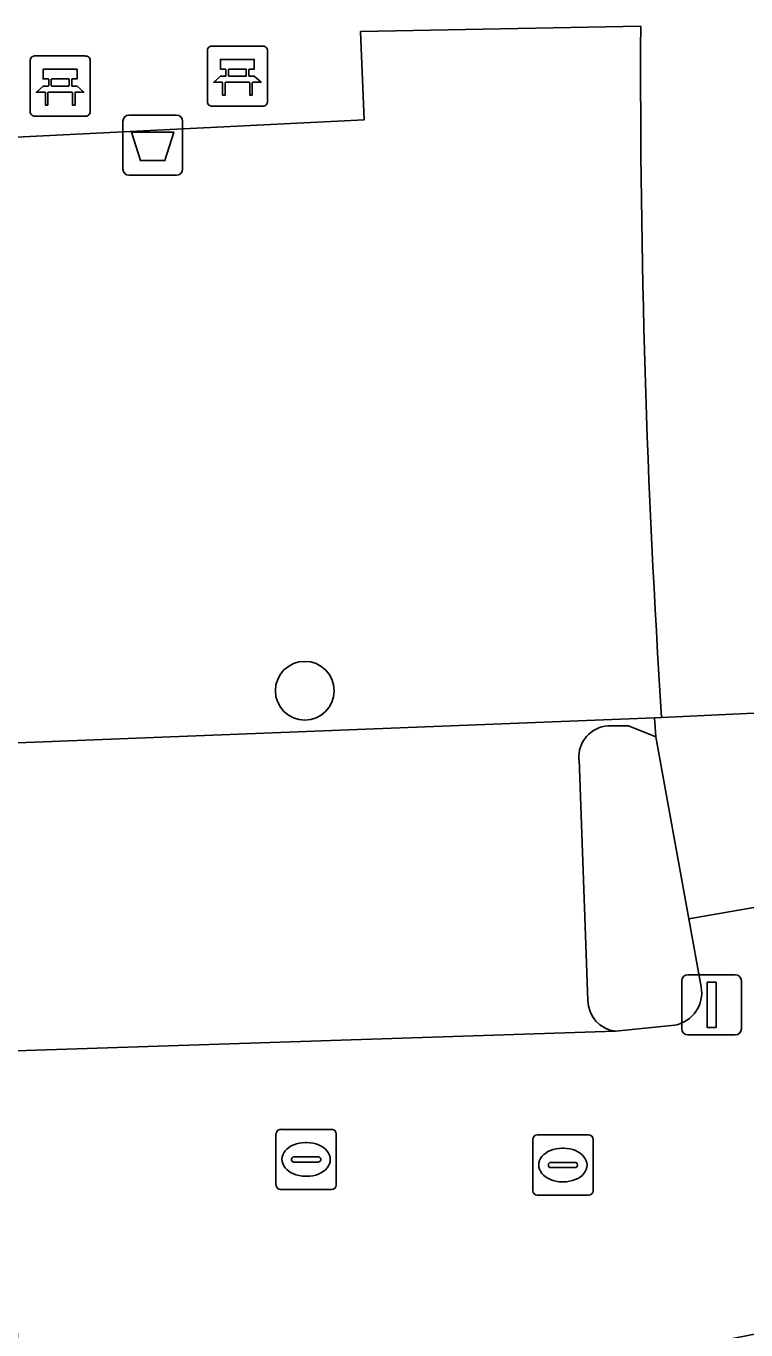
# Model space of a CAD drawing. Extents: x 162250 to 162661, y 380743 to 381606.
# Drawn here: x 162391.63 to 162403.59, y 381116.65 to 381138.32 of the extents above; entities that cross this region are included whole.
import ezdxf

# ---------------------------------------------------------------- set-up
doc = ezdxf.new("R2010")
doc.units = 0
for name, color, linetype in [('IMGEO_Afvalbak', 7, 'Continuous'), ('IMGEO_Bank', 7, 'Continuous'), ('IMGEO_Boom', 7, 'Continuous'), ('IMGEO_Groenvoorziening', 7, 'Continuous'), ('IMGEO_Kolk', 7, 'Continuous'), ('IMGEO_Lichtmast', 7, 'Continuous'), ('IMGEO_Parkeervlak_open', 7, 'Continuous'), ('IMGEO_Rioolput', 7, 'Continuous'), ('IMGEO_Voetpad_gesloten', 7, 'Continuous'), ('IMGEO_Voetpad_open', 7, 'Continuous'), ('IMGEO_Woonerf_open', 7, 'Continuous')]:
    doc.layers.add(name, color=color, linetype=linetype)

msp = doc.modelspace()

# ---------------------------------------------------------------- linework, layer by layer
at = {"layer": 'IMGEO_Afvalbak'}
for p, q in [((162393.34, 381136.844), (162394.13, 381136.844)), ((162394.13, 381136.844), (162393.34, 381136.844)), ((162393.24, 381135.944), (162393.24, 381136.744)), ((162393.24, 381136.744), (162393.24, 381135.944)), ((162394.23, 381136.744), (162394.23, 381135.944)), ((162394.23, 381135.944), (162394.23, 381136.744)), ((162394.13, 381135.844), (162393.34, 381135.844)), ((162393.34, 381135.844), (162394.13, 381135.844))]:
    msp.add_line(p, q, dxfattribs=at)
msp.add_lwpolyline([(162393.383, 381136.558), (162394.087, 381136.558), (162393.938, 381136.088), (162393.532, 381136.088), (162393.383, 381136.558)], dxfattribs=at)
for centre, start, end in [((162393.34, 381136.744), 90, 180), ((162393.34, 381136.744), 90, 180), ((162394.13, 381136.744), 0, 90), ((162394.13, 381136.744), 360, 90), ((162393.34, 381135.944), 180, 270), ((162393.34, 381135.944), 180, 270), ((162394.13, 381135.944), 270, 0), ((162394.13, 381135.944), 270, 0)]:
    msp.add_arc(centre, 0.1, start, end, dxfattribs=at)
at = {"layer": 'IMGEO_Bank'}
for p, q in [((162394.643, 381137.066), (162394.643, 381137.907)), ((162394.643, 381137.907), (162394.643, 381137.066)), ((162394.718, 381137.991), (162395.559, 381137.991)), ((162395.559, 381137.991), (162394.718, 381137.991)), ((162395.643, 381137.916), (162395.643, 381137.075)), ((162395.643, 381137.075), (162395.643, 381137.916)), ((162391.698, 381136.901), (162391.698, 381137.742)), ((162391.698, 381137.742), (162391.698, 381136.901)), ((162391.773, 381137.826), (162392.614, 381137.826)), ((162392.614, 381137.826), (162391.773, 381137.826)), ((162392.698, 381137.751), (162392.698, 381136.91)), ((162392.698, 381136.91), (162392.698, 381137.751)), ((162394.952, 381137.497), (162394.952, 381137.603)), ((162394.996, 381137.603), (162394.996, 381137.497)), ((162395.284, 381137.609), (162395.002, 381137.609)), ((162395.002, 381137.491), (162395.284, 381137.491)), ((162395.29, 381137.497), (162395.29, 381137.603)), ((162395.334, 381137.603), (162395.334, 381137.497)), ((162392.007, 381137.332), (162392.007, 381137.438)), ((162392.051, 381137.438), (162392.051, 381137.332)), ((162392.339, 381137.444), (162392.057, 381137.444)), ((162392.057, 381137.326), (162392.339, 381137.326)), ((162392.345, 381137.332), (162392.345, 381137.438)), ((162392.389, 381137.438), (162392.389, 381137.332)), ((162395.34, 381137.389), (162394.947, 381137.389)), ((162392.395, 381137.224), (162392.002, 381137.224)), ((162392.623, 381136.826), (162391.782, 381136.826)), ((162391.782, 381136.826), (162392.623, 381136.826)), ((162395.568, 381136.991), (162394.727, 381136.991)), ((162394.727, 381136.991), (162395.568, 381136.991))]:
    msp.add_line(p, q, dxfattribs=at)
for points in [[(162394.946, 381137.609), (162394.86, 381137.609), (162394.86, 381137.77), (162395.423, 381137.77), (162395.423, 381137.609), (162395.34, 381137.609)], [(162392.001, 381137.444), (162391.915, 381137.444), (162391.915, 381137.605), (162392.478, 381137.605), (162392.478, 381137.444), (162392.395, 381137.444)], [(162394.89, 381137.389), (162394.748, 381137.389), (162394.86, 381137.491), (162394.946, 381137.491)], [(162395.34, 381137.491), (162395.423, 381137.491), (162395.535, 381137.389), (162395.396, 381137.389)], [(162391.945, 381137.224), (162391.803, 381137.224), (162391.915, 381137.326), (162392.001, 381137.326)], [(162392.395, 381137.326), (162392.478, 381137.326), (162392.59, 381137.224), (162392.451, 381137.224)], [(162394.94, 381137.382), (162394.94, 381137.175), (162394.897, 381137.175), (162394.897, 381137.382)], [(162395.39, 381137.382), (162395.39, 381137.175), (162395.346, 381137.175), (162395.346, 381137.382)], [(162391.995, 381137.217), (162391.995, 381137.01), (162391.952, 381137.01), (162391.952, 381137.217)], [(162392.445, 381137.217), (162392.445, 381137.01), (162392.401, 381137.01), (162392.401, 381137.217)]]:
    msp.add_lwpolyline(points, dxfattribs=at)
for centre, radius, start, end in [((162394.721, 381137.913), 0.0779, 92.4484, 184.2845), ((162394.721, 381137.913), 0.0779, 92.4484, 184.2845), ((162395.565, 381137.913), 0.0779, 2.4484, 94.2845), ((162395.565, 381137.913), 0.0779, 2.4484, 94.2845), ((162391.776, 381137.748), 0.0779, 92.4484, 184.2845), ((162391.776, 381137.748), 0.0779, 92.4484, 184.2845), ((162392.62, 381137.748), 0.0779, 2.4484, 94.2845), ((162392.62, 381137.748), 0.0779, 2.4484, 94.2845), ((162394.945, 381137.602), 0.00671, 2.8957, 87.1043), ((162394.945, 381137.498), 0.00671, 272.8957, 357.1043), ((162395.002, 381137.602), 0.00671, 92.8957, 177.1043), ((162395.002, 381137.498), 0.00671, 182.8957, 267.1043), ((162395.284, 381137.602), 0.00671, 2.8957, 87.1043), ((162395.284, 381137.498), 0.00671, 272.8957, 357.1043), ((162395.341, 381137.602), 0.00671, 92.8957, 177.1043), ((162395.341, 381137.498), 0.00671, 182.8957, 267.1043), ((162392, 381137.437), 0.00671, 2.8957, 87.1043), ((162392, 381137.333), 0.00671, 272.8957, 357.1043), ((162392.057, 381137.437), 0.00671, 92.8957, 177.1043), ((162392.057, 381137.333), 0.00671, 182.8957, 267.1043), ((162392.339, 381137.437), 0.00671, 2.8957, 87.1043), ((162392.339, 381137.333), 0.00671, 272.8957, 357.1043), ((162392.396, 381137.437), 0.00671, 92.8957, 177.1043), ((162392.396, 381137.333), 0.00671, 182.8957, 267.1043), ((162394.89, 381137.382), 0.00671, 2.8957, 87.1043), ((162394.947, 381137.382), 0.00671, 92.8957, 177.1043), ((162395.339, 381137.382), 0.00671, 2.8957, 87.1043), ((162395.396, 381137.382), 0.00671, 92.8957, 177.1043), ((162391.945, 381137.217), 0.00671, 2.8957, 87.1043), ((162392.002, 381137.217), 0.00671, 92.8957, 177.1043), ((162392.394, 381137.217), 0.00671, 2.8957, 87.1043), ((162392.451, 381137.217), 0.00671, 92.8957, 177.1043), ((162394.721, 381137.069), 0.0779, 182.4484, 274.2845), ((162394.721, 381137.069), 0.0779, 182.4484, 274.2845), ((162395.565, 381137.069), 0.0779, 272.4484, 4.2845), ((162395.565, 381137.069), 0.0779, 272.4484, 4.2845), ((162391.776, 381136.904), 0.0779, 182.4484, 274.2845), ((162391.776, 381136.904), 0.0779, 182.4484, 274.2845), ((162392.62, 381136.904), 0.0779, 272.4484, 4.2845), ((162392.62, 381136.904), 0.0779, 272.4484, 4.2845)]:
    msp.add_arc(centre, radius, start, end, dxfattribs=at)
at = {"layer": 'IMGEO_Boom'}
msp.add_circle((162396.262, 381127.276), 0.489, dxfattribs=at)
at = {"layer": 'IMGEO_Groenvoorziening'}
for points in [[(162401.842, 381138.323), (162397.189, 381138.232), (162397.246, 381136.763), (162390.243, 381136.417), (162390.166, 381137.88), (162387.564, 381137.904)], [(162386.909, 381137.336), (162387.046, 381129.195), (162387.046, 381127.9), (162388.537, 381127.957), (162388.535, 381128.29), (162388.172, 381128.279), (162388.045, 381132.292), (162390.576, 381132.372), (162390.703, 381128.358), (162389.723, 381128.327), (162389.827, 381127.01), (162387.102, 381126.937), (162387.106, 381126.653), (162387.113, 381126.237), (162402.073, 381126.826), (162402.189, 381126.831)], [(162402.093, 381126.509), (162401.637, 381126.694), (162401.298, 381126.692)], [(162402.846, 381122.358), (162402.641, 381123.487), (162402.093, 381126.509)], [(162400.817, 381126.136), (162400.966, 381122.131)], [(162401.426, 381121.617), (162402.409, 381121.718)]]:
    msp.add_lwpolyline(points, dxfattribs=at)
for centre, radius, start, end in [((162567.878, 381137.585), 166.038, 179.7454, 183.71363), ((162401.334, 381126.175), 0.519, 94.0001, 184.2732), ((162402.307, 381122.257), 0.549, 280.7563, 10.5922), ((162401.483, 381122.131), 0.517, 180.0235, 263.6299)]:
    msp.add_arc(centre, radius, start, end, dxfattribs=at)
at = {"layer": 'IMGEO_Kolk'}
for p, q in [((162400.049, 381118.968), (162400.049, 381119.82)), ((162400.124, 381119.894), (162400.976, 381119.894)), ((162401.05, 381119.82), (162401.05, 381118.968)), ((162400.537, 381119.674), (162400.562, 381119.674)), ((162400.308, 381119.388), (162400.308, 381119.4)), ((162400.746, 381119.351), (162400.348, 381119.351)), ((162400.351, 381119.437), (162400.749, 381119.437)), ((162400.792, 381119.4), (162400.792, 381119.388)), ((162400.56, 381119.114), (162400.535, 381119.114)), ((162400.976, 381118.894), (162400.124, 381118.894))]:
    msp.add_line(p, q, dxfattribs=at)
for points in [[(162400.049, 381118.968), (162400.049, 381119.82)], [(162400.124, 381119.894), (162400.976, 381119.894)], [(162401.05, 381119.82), (162401.05, 381118.968)], [(162400.976, 381118.894), (162400.124, 381118.894)]]:
    msp.add_lwpolyline(points, dxfattribs=at)
for centre, radius, start, end in [((162400.126, 381119.818), 0.0765, 91.552, 178.448), ((162400.126, 381119.818), 0.0765, 91.552, 178.448), ((162400.974, 381119.818), 0.0765, 1.552, 88.448), ((162400.974, 381119.818), 0.0765, 1.552, 88.448), ((162400.348, 381119.397), 0.0403, 85.8775, 175.7526), ((162400.345, 381119.387), 0.0366, 178.938, 274.7102), ((162400.749, 381119.394), 0.043, 264.8664, 352.4533), ((162400.753, 381119.399), 0.0386, 1.7309, 96.639), ((162400.126, 381118.97), 0.0765, 181.552, 268.448), ((162400.126, 381118.97), 0.0765, 181.552, 268.448), ((162400.974, 381118.97), 0.0765, 271.552, 358.448), ((162400.974, 381118.97), 0.0765, 271.552, 358.448)]:
    msp.add_arc(centre, radius, start, end, dxfattribs=at)
for centre, major_axis, ratio, start_param, end_param in [((162400.536, 381119.394), (-0.387, 0.002), 0.722429, 4.712389, 7.853982), ((162400.561, 381119.394), (-0.39, 0.002), 0.717154, 1.570796, 4.712389)]:
    msp.add_ellipse(centre, major_axis=major_axis, ratio=ratio, start_param=start_param, end_param=end_param, dxfattribs=at)
at = {"layer": 'IMGEO_Lichtmast'}
for p, q in [((162402.624, 381122.556), (162403.414, 381122.556)), ((162403.414, 381122.556), (162402.624, 381122.556)), ((162402.524, 381121.656), (162402.524, 381122.456)), ((162402.524, 381122.456), (162402.524, 381121.656)), ((162403.514, 381122.456), (162403.514, 381121.656)), ((162403.514, 381121.656), (162403.514, 381122.456)), ((162403.414, 381121.556), (162402.624, 381121.556)), ((162402.624, 381121.556), (162403.414, 381121.556))]:
    msp.add_line(p, q, dxfattribs=at)
msp.add_lwpolyline([(162402.944, 381122.431), (162403.094, 381122.431), (162403.094, 381121.681), (162402.944, 381121.681), (162402.944, 381122.431)], dxfattribs=at)
for centre, start, end in [((162402.624, 381122.456), 90, 180), ((162402.624, 381122.456), 90, 180), ((162403.414, 381122.456), 0, 90), ((162403.414, 381122.456), 360, 90), ((162402.624, 381121.656), 180, 270), ((162402.624, 381121.656), 180, 270), ((162403.414, 381121.656), 270, 0), ((162403.414, 381121.656), 270, 0)]:
    msp.add_arc(centre, 0.1, start, end, dxfattribs=at)
at = {"layer": 'IMGEO_Parkeervlak_open'}
for points in [[(162401.298, 381126.692), (162401.637, 381126.694), (162402.093, 381126.509), (162402.073, 381126.826), (162387.113, 381126.237), (162387.106, 381126.653), (162383.975, 381126.528), (162384.005, 381121.048), (162384.234, 381121.055), (162385.748, 381121.105), (162386.393, 381121.126), (162401.426, 381121.617)], [(162400.966, 381122.131), (162400.817, 381126.136)]]:
    msp.add_lwpolyline(points, dxfattribs=at)
for centre, radius, start, end in [((162401.334, 381126.175), 0.519, 94.0001, 184.2732), ((162401.483, 381122.131), 0.517, 180.0235, 263.6299)]:
    msp.add_arc(centre, radius, start, end, dxfattribs=at)
at = {"layer": 'IMGEO_Rioolput'}
for p, q in [((162395.858, 381119.987), (162396.71, 381119.987)), ((162395.783, 381119.061), (162395.783, 381119.913)), ((162396.271, 381119.767), (162396.296, 381119.767)), ((162396.784, 381119.913), (162396.784, 381119.061)), ((162396.042, 381119.481), (162396.042, 381119.493)), ((162396.085, 381119.53), (162396.483, 381119.53)), ((162396.526, 381119.493), (162396.526, 381119.481)), ((162396.48, 381119.444), (162396.082, 381119.444)), ((162396.294, 381119.207), (162396.269, 381119.207)), ((162396.71, 381118.987), (162395.858, 381118.987))]:
    msp.add_line(p, q, dxfattribs=at)
for points in [[(162395.858, 381119.987), (162396.71, 381119.987)], [(162395.783, 381119.061), (162395.783, 381119.913)], [(162396.784, 381119.913), (162396.784, 381119.061)], [(162396.71, 381118.987), (162395.858, 381118.987)]]:
    msp.add_lwpolyline(points, dxfattribs=at)
for centre, radius, start, end in [((162395.86, 381119.911), 0.0765, 91.552, 178.448), ((162395.86, 381119.911), 0.0765, 91.552, 178.448), ((162396.708, 381119.911), 0.0765, 1.552, 88.448), ((162396.708, 381119.911), 0.0765, 1.552, 88.448), ((162396.082, 381119.49), 0.0403, 85.8775, 175.7526), ((162396.487, 381119.492), 0.0386, 1.7309, 96.639), ((162396.079, 381119.48), 0.0366, 178.938, 274.7102), ((162396.483, 381119.487), 0.043, 264.8664, 352.4533), ((162395.86, 381119.063), 0.0765, 181.552, 268.448), ((162395.86, 381119.063), 0.0765, 181.552, 268.448), ((162396.708, 381119.063), 0.0765, 271.552, 358.448), ((162396.708, 381119.063), 0.0765, 271.552, 358.448)]:
    msp.add_arc(centre, radius, start, end, dxfattribs=at)
for centre, major_axis, ratio, start_param, end_param in [((162396.27, 381119.487), (-0.387, 0.002), 0.722429, 4.712389, 7.853982), ((162396.295, 381119.487), (-0.39, 0.002), 0.717154, 1.570796, 4.712389)]:
    msp.add_ellipse(centre, major_axis=major_axis, ratio=ratio, start_param=start_param, end_param=end_param, dxfattribs=at)
at = {"layer": 'IMGEO_Voetpad_gesloten'}
for points in [[(162387.564, 381137.904), (162390.166, 381137.88), (162390.243, 381136.417), (162397.246, 381136.763), (162397.189, 381138.232), (162401.842, 381138.323)], [(162402.189, 381126.831), (162404.433, 381126.937), (162404.415, 381127.091), (162404.397, 381127.245), (162404.361, 381127.574), (162403.966, 381132.96), (162403.947, 381133.536)]]:
    msp.add_lwpolyline(points, dxfattribs=at)
msp.add_arc((162567.878, 381137.585), 166.038, 179.7454, 183.71363, dxfattribs=at)
at = {"layer": 'IMGEO_Voetpad_open'}
msp.add_lwpolyline([(162404.433, 381126.937), (162402.189, 381126.831), (162402.073, 381126.826), (162402.093, 381126.509), (162402.641, 381123.487), (162405.054, 381123.907)], close=True, dxfattribs=at)
at = {"layer": 'IMGEO_Woonerf_open'}
for points in [[(162446.181, 381124.863), (162446.621, 381121.794), (162450.271, 381122.166), (162449.845, 381125.478), (162453.133, 381126.105), (162453.111, 381126.221), (162452.804, 381127.849), (162452.152, 381131.066), (162444.708, 381129.536), (162441.661, 381128.922), (162441.746, 381128.544), (162432.345, 381126.704), (162431.715, 381129.449), (162428.967, 381128.819), (162428.686, 381128.761), (162428.391, 381128.701), (162405.054, 381123.907), (162402.641, 381123.487), (162402.846, 381122.358)], [(162402.409, 381121.718), (162401.426, 381121.617), (162386.393, 381121.126), (162386.541, 381116.869), (162391.47, 381117.053), (162391.565, 381114.004), (162394.749, 381114.098), (162394.749, 381114.092), (162398.809, 381114.226), (162401.417, 381114.323), (162401.595, 381114.357), (162401.509, 381116.144), (162410.022, 381117.819), (162409.493, 381120.503), (162425.183, 381123.553), (162425.704, 381120.904), (162439.872, 381123.692), (162443.007, 381124.274), (162446.181, 381124.863)]]:
    msp.add_lwpolyline(points, dxfattribs=at)
msp.add_arc((162402.307, 381122.257), 0.549, 280.7563, 10.5922, dxfattribs=at)

doc.saveas('drawing.dxf')
